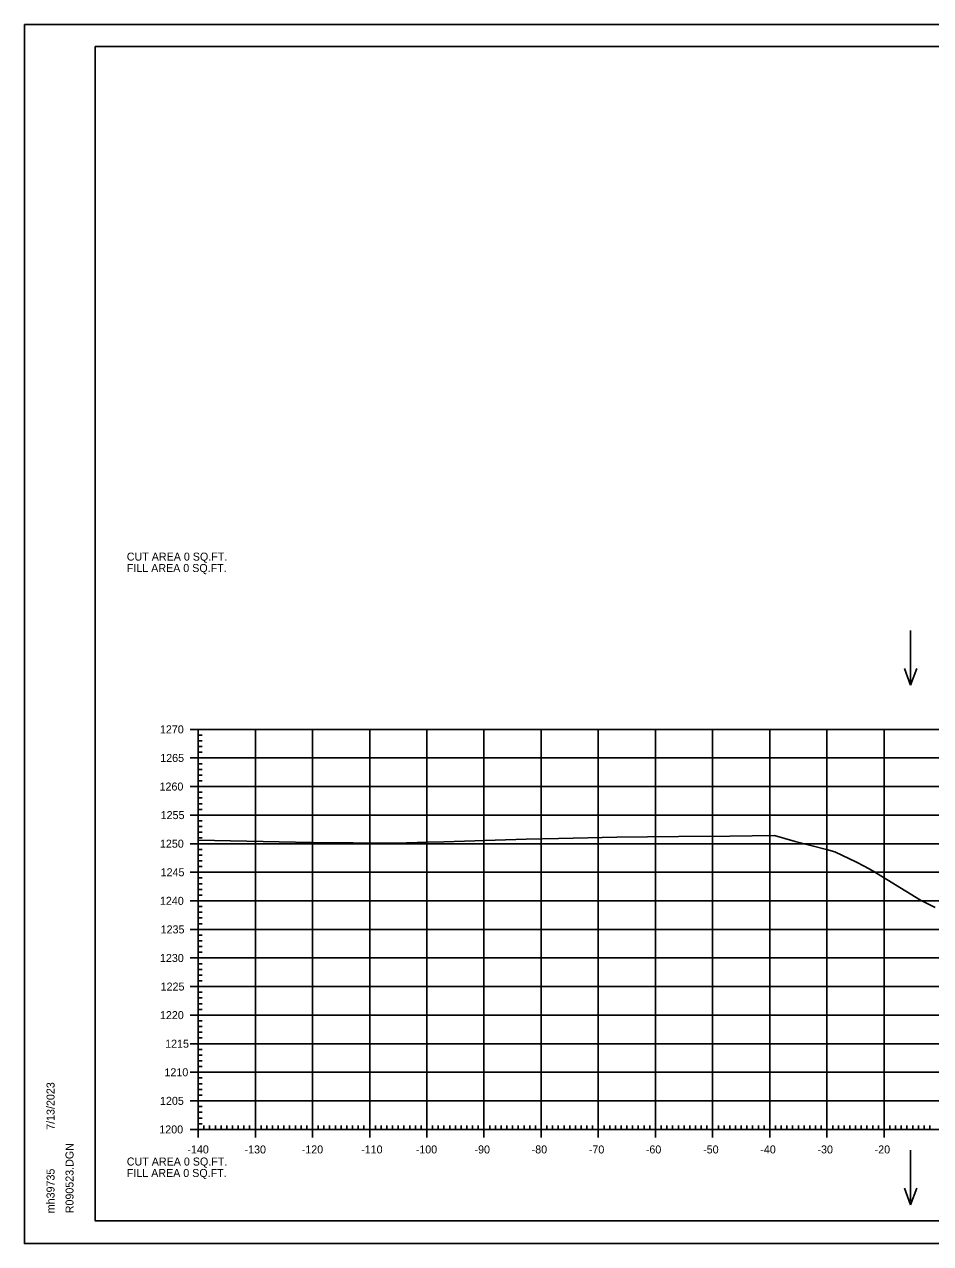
# Model space of a CAD drawing. Extents: x 1406028 to 1412453, y 321733 to 325986.
# Drawn here: x 1412119.8 to 1412278.4, y 322705 to 322918.4 of the extents above; entities that cross this region are included whole.
import ezdxf

# ---------------------------------------------------------------- set-up
doc = ezdxf.new("R2010")
doc.units = 0
for name, color, linetype in [('R_Axis', 7, 'Continuous'), ('R_Axis Annot', 7, 'Continuous'), ('R_Border', 7, 'Continuous'), ('R_Exist Surface', 7, 'Continuous'), ('R_Grid', 7, 'Continuous'), ('R_No Plot', 7, 'Continuous'), ('R_Water Annot', 7, 'Continuous')]:
    doc.layers.add(name, color=color, linetype=linetype)

msp = doc.modelspace()

# ---------------------------------------------------------------- linework, layer by layer
at = {"layer": 'R_Axis'}
for p, q in [((1412148.83, 322795.02), (1412151.63, 322795.02)), ((1412150.23, 322725.02), (1412150.23, 322795.02)), ((1412150.23, 322794.02), (1412150.93, 322794.02)), ((1412150.23, 322793.02), (1412150.93, 322793.02)), ((1412150.23, 322792.02), (1412150.93, 322792.02)), ((1412150.23, 322791.02), (1412150.93, 322791.02)), ((1412148.83, 322790.02), (1412151.63, 322790.02)), ((1412150.23, 322789.02), (1412150.93, 322789.02)), ((1412150.23, 322788.02), (1412150.93, 322788.02)), ((1412150.23, 322787.02), (1412150.93, 322787.02)), ((1412148.83, 322785.02), (1412151.63, 322785.02)), ((1412150.23, 322786.02), (1412150.93, 322786.02)), ((1412150.23, 322784.02), (1412150.93, 322784.02)), ((1412150.23, 322783.02), (1412150.93, 322783.02)), ((1412150.23, 322782.02), (1412150.93, 322782.02)), ((1412148.83, 322780.02), (1412151.63, 322780.02)), ((1412150.23, 322781.02), (1412150.93, 322781.02)), ((1412150.23, 322779.02), (1412150.93, 322779.02)), ((1412150.23, 322778.02), (1412150.93, 322778.02)), ((1412150.23, 322777.02), (1412150.93, 322777.02)), ((1412150.23, 322776.02), (1412150.93, 322776.02)), ((1412148.83, 322775.02), (1412151.63, 322775.02)), ((1412150.23, 322774.02), (1412150.93, 322774.02)), ((1412150.23, 322773.02), (1412150.93, 322773.02)), ((1412150.23, 322772.02), (1412150.93, 322772.02)), ((1412148.83, 322770.02), (1412151.63, 322770.02)), ((1412150.23, 322771.02), (1412150.93, 322771.02)), ((1412150.23, 322769.02), (1412150.93, 322769.02)), ((1412150.23, 322768.02), (1412150.93, 322768.02)), ((1412150.23, 322767.02), (1412150.93, 322767.02)), ((1412148.83, 322765.02), (1412151.63, 322765.02)), ((1412150.23, 322766.02), (1412150.93, 322766.02)), ((1412150.23, 322764.02), (1412150.93, 322764.02)), ((1412150.23, 322763.02), (1412150.93, 322763.02)), ((1412150.23, 322762.02), (1412150.93, 322762.02)), ((1412150.23, 322761.02), (1412150.93, 322761.02)), ((1412148.83, 322760.02), (1412151.63, 322760.02)), ((1412150.23, 322759.02), (1412150.93, 322759.02)), ((1412150.23, 322758.02), (1412150.93, 322758.02)), ((1412150.23, 322757.02), (1412150.93, 322757.02)), ((1412148.83, 322755.02), (1412151.63, 322755.02)), ((1412150.23, 322756.02), (1412150.93, 322756.02)), ((1412150.23, 322754.02), (1412150.93, 322754.02)), ((1412150.23, 322753.02), (1412150.93, 322753.02)), ((1412148.83, 322750.02), (1412151.63, 322750.02)), ((1412150.23, 322752.02), (1412150.93, 322752.02)), ((1412150.23, 322751.02), (1412150.93, 322751.02)), ((1412150.23, 322749.02), (1412150.93, 322749.02)), ((1412150.23, 322748.02), (1412150.93, 322748.02)), ((1412150.23, 322747.02), (1412150.93, 322747.02)), ((1412150.23, 322746.02), (1412150.93, 322746.02)), ((1412148.83, 322745.02), (1412151.63, 322745.02)), ((1412150.23, 322744.02), (1412150.93, 322744.02)), ((1412150.23, 322743.02), (1412150.93, 322743.02)), ((1412150.23, 322742.02), (1412150.93, 322742.02)), ((1412148.83, 322740.02), (1412151.63, 322740.02)), ((1412150.23, 322741.02), (1412150.93, 322741.02)), ((1412150.23, 322739.02), (1412150.93, 322739.02)), ((1412150.23, 322738.02), (1412150.93, 322738.02)), ((1412148.83, 322735.02), (1412151.63, 322735.02)), ((1412150.23, 322737.02), (1412150.93, 322737.02)), ((1412150.23, 322736.02), (1412150.93, 322736.02)), ((1412150.23, 322734.02), (1412150.93, 322734.02)), ((1412150.23, 322733.02), (1412150.93, 322733.02)), ((1412150.23, 322732.02), (1412150.93, 322732.02)), ((1412150.23, 322731.02), (1412150.93, 322731.02)), ((1412148.83, 322730.02), (1412151.63, 322730.02)), ((1412150.23, 322729.02), (1412150.93, 322729.02)), ((1412150.23, 322728.02), (1412150.93, 322728.02)), ((1412150.23, 322727.02), (1412150.93, 322727.02)), ((1412148.83, 322725.02), (1412151.63, 322725.02)), ((1412150.23, 322723.62), (1412150.23, 322726.42)), ((1412150.23, 322726.02), (1412150.93, 322726.02)), ((1412150.23, 322725.02), (1412430.23, 322725.02)), ((1412151.23, 322725.02), (1412151.23, 322725.72)), ((1412152.23, 322725.02), (1412152.23, 322725.72)), ((1412153.23, 322725.02), (1412153.23, 322725.72)), ((1412154.23, 322725.02), (1412154.23, 322725.72)), ((1412155.23, 322725.02), (1412155.23, 322725.72)), ((1412156.23, 322725.02), (1412156.23, 322725.72)), ((1412157.23, 322725.02), (1412157.23, 322725.72)), ((1412158.23, 322725.02), (1412158.23, 322725.72)), ((1412159.23, 322725.02), (1412159.23, 322725.72)), ((1412160.23, 322723.62), (1412160.23, 322726.42)), ((1412161.23, 322725.02), (1412161.23, 322725.72)), ((1412162.23, 322725.02), (1412162.23, 322725.72)), ((1412163.23, 322725.02), (1412163.23, 322725.72)), ((1412164.23, 322725.02), (1412164.23, 322725.72)), ((1412165.23, 322725.02), (1412165.23, 322725.72)), ((1412166.23, 322725.02), (1412166.23, 322725.72)), ((1412167.23, 322725.02), (1412167.23, 322725.72)), ((1412168.23, 322725.02), (1412168.23, 322725.72)), ((1412169.23, 322725.02), (1412169.23, 322725.72)), ((1412170.23, 322723.62), (1412170.23, 322726.42)), ((1412171.23, 322725.02), (1412171.23, 322725.72)), ((1412172.23, 322725.02), (1412172.23, 322725.72)), ((1412173.23, 322725.02), (1412173.23, 322725.72)), ((1412174.23, 322725.02), (1412174.23, 322725.72)), ((1412175.23, 322725.02), (1412175.23, 322725.72)), ((1412176.23, 322725.02), (1412176.23, 322725.72)), ((1412177.23, 322725.02), (1412177.23, 322725.72)), ((1412178.23, 322725.02), (1412178.23, 322725.72)), ((1412179.23, 322725.02), (1412179.23, 322725.72)), ((1412180.23, 322723.62), (1412180.23, 322726.42)), ((1412181.23, 322725.02), (1412181.23, 322725.72)), ((1412182.23, 322725.02), (1412182.23, 322725.72)), ((1412183.23, 322725.02), (1412183.23, 322725.72)), ((1412184.23, 322725.02), (1412184.23, 322725.72)), ((1412185.23, 322725.02), (1412185.23, 322725.72)), ((1412186.23, 322725.02), (1412186.23, 322725.72)), ((1412187.23, 322725.02), (1412187.23, 322725.72)), ((1412188.23, 322725.02), (1412188.23, 322725.72)), ((1412189.23, 322725.02), (1412189.23, 322725.72)), ((1412190.23, 322723.62), (1412190.23, 322726.42)), ((1412191.23, 322725.02), (1412191.23, 322725.72)), ((1412192.23, 322725.02), (1412192.23, 322725.72)), ((1412193.23, 322725.02), (1412193.23, 322725.72)), ((1412194.23, 322725.02), (1412194.23, 322725.72)), ((1412195.23, 322725.02), (1412195.23, 322725.72)), ((1412196.23, 322725.02), (1412196.23, 322725.72)), ((1412197.23, 322725.02), (1412197.23, 322725.72)), ((1412198.23, 322725.02), (1412198.23, 322725.72)), ((1412199.23, 322725.02), (1412199.23, 322725.72)), ((1412200.23, 322723.62), (1412200.23, 322726.42)), ((1412201.23, 322725.02), (1412201.23, 322725.72)), ((1412202.23, 322725.02), (1412202.23, 322725.72)), ((1412203.23, 322725.02), (1412203.23, 322725.72)), ((1412204.23, 322725.02), (1412204.23, 322725.72)), ((1412205.23, 322725.02), (1412205.23, 322725.72)), ((1412206.23, 322725.02), (1412206.23, 322725.72)), ((1412207.23, 322725.02), (1412207.23, 322725.72)), ((1412208.23, 322725.02), (1412208.23, 322725.72)), ((1412209.23, 322725.02), (1412209.23, 322725.72)), ((1412210.23, 322723.62), (1412210.23, 322726.42)), ((1412211.23, 322725.02), (1412211.23, 322725.72)), ((1412212.23, 322725.02), (1412212.23, 322725.72)), ((1412213.23, 322725.02), (1412213.23, 322725.72)), ((1412214.23, 322725.02), (1412214.23, 322725.72)), ((1412215.23, 322725.02), (1412215.23, 322725.72)), ((1412216.23, 322725.02), (1412216.23, 322725.72)), ((1412217.23, 322725.02), (1412217.23, 322725.72)), ((1412218.23, 322725.02), (1412218.23, 322725.72)), ((1412219.23, 322725.02), (1412219.23, 322725.72)), ((1412220.23, 322723.62), (1412220.23, 322726.42)), ((1412221.23, 322725.02), (1412221.23, 322725.72)), ((1412222.23, 322725.02), (1412222.23, 322725.72)), ((1412223.23, 322725.02), (1412223.23, 322725.72)), ((1412224.23, 322725.02), (1412224.23, 322725.72)), ((1412225.23, 322725.02), (1412225.23, 322725.72)), ((1412226.23, 322725.02), (1412226.23, 322725.72)), ((1412227.23, 322725.02), (1412227.23, 322725.72)), ((1412228.23, 322725.02), (1412228.23, 322725.72)), ((1412229.23, 322725.02), (1412229.23, 322725.72)), ((1412230.23, 322723.62), (1412230.23, 322726.42)), ((1412231.23, 322725.02), (1412231.23, 322725.72)), ((1412232.23, 322725.02), (1412232.23, 322725.72)), ((1412233.23, 322725.02), (1412233.23, 322725.72)), ((1412234.23, 322725.02), (1412234.23, 322725.72)), ((1412235.23, 322725.02), (1412235.23, 322725.72)), ((1412236.23, 322725.02), (1412236.23, 322725.72)), ((1412237.23, 322725.02), (1412237.23, 322725.72)), ((1412238.23, 322725.02), (1412238.23, 322725.72)), ((1412239.23, 322725.02), (1412239.23, 322725.72)), ((1412240.23, 322723.62), (1412240.23, 322726.42)), ((1412241.23, 322725.02), (1412241.23, 322725.72)), ((1412242.23, 322725.02), (1412242.23, 322725.72)), ((1412243.23, 322725.02), (1412243.23, 322725.72)), ((1412244.23, 322725.02), (1412244.23, 322725.72)), ((1412245.23, 322725.02), (1412245.23, 322725.72)), ((1412246.23, 322725.02), (1412246.23, 322725.72)), ((1412247.23, 322725.02), (1412247.23, 322725.72)), ((1412248.23, 322725.02), (1412248.23, 322725.72)), ((1412249.23, 322725.02), (1412249.23, 322725.72)), ((1412250.23, 322723.62), (1412250.23, 322726.42)), ((1412251.23, 322725.02), (1412251.23, 322725.72)), ((1412252.23, 322725.02), (1412252.23, 322725.72)), ((1412253.23, 322725.02), (1412253.23, 322725.72)), ((1412254.23, 322725.02), (1412254.23, 322725.72)), ((1412255.23, 322725.02), (1412255.23, 322725.72)), ((1412256.23, 322725.02), (1412256.23, 322725.72)), ((1412257.23, 322725.02), (1412257.23, 322725.72)), ((1412258.23, 322725.02), (1412258.23, 322725.72)), ((1412259.23, 322725.02), (1412259.23, 322725.72)), ((1412260.23, 322723.62), (1412260.23, 322726.42)), ((1412261.23, 322725.02), (1412261.23, 322725.72)), ((1412262.23, 322725.02), (1412262.23, 322725.72)), ((1412263.23, 322725.02), (1412263.23, 322725.72)), ((1412264.23, 322725.02), (1412264.23, 322725.72)), ((1412265.23, 322725.02), (1412265.23, 322725.72)), ((1412266.23, 322725.02), (1412266.23, 322725.72)), ((1412267.23, 322725.02), (1412267.23, 322725.72)), ((1412268.23, 322725.02), (1412268.23, 322725.72)), ((1412269.23, 322725.02), (1412269.23, 322725.72)), ((1412270.23, 322723.62), (1412270.23, 322726.42)), ((1412271.23, 322725.02), (1412271.23, 322725.72)), ((1412272.23, 322725.02), (1412272.23, 322725.72)), ((1412273.23, 322725.02), (1412273.23, 322725.72)), ((1412274.23, 322725.02), (1412274.23, 322725.72)), ((1412275.23, 322725.02), (1412275.23, 322725.72)), ((1412276.23, 322725.02), (1412276.23, 322725.72)), ((1412277.23, 322725.02), (1412277.23, 322725.72)), ((1412278.23, 322725.02), (1412278.23, 322725.72))]:
    msp.add_line(p, q, dxfattribs=at)
at = {"layer": 'R_Border'}
for p, q in [((1412132.23, 322914.48), (1412448.41, 322914.48)), ((1412132.23, 322709.02), (1412132.23, 322914.48)), ((1412132.23, 322709.02), (1412132.23, 322709.02)), ((1412448.41, 322709.02), (1412132.23, 322709.02))]:
    msp.add_line(p, q, dxfattribs=at)
at = {"layer": 'R_Exist Surface'}
msp.add_lwpolyline([(1412150.23, 322775.61), (1412167.28, 322775.27), (1412173.24, 322775.17), (1412177.37, 322775.16), (1412184.86, 322775.1), (1412190.36, 322775.28), (1412193.18, 322775.34), (1412207.62, 322775.81), (1412213.28, 322775.92), (1412223.44, 322776.18), (1412228.82, 322776.24), (1412234.28, 322776.3), (1412243.25, 322776.36), (1412251.07, 322776.45), (1412254.67, 322775.38), (1412260.17, 322774.02), (1412261.61, 322773.57), (1412265.38, 322771.77), (1412266.72, 322771.08), (1412268.13, 322770.34), (1412276.62, 322765.14), (1412279.15, 322763.84)], dxfattribs=at)
at = {"layer": 'R_Grid'}
for p, q in [((1412150.23, 322795.02), (1412430.23, 322795.02)), ((1412150.23, 322725.02), (1412150.23, 322795.02)), ((1412160.23, 322725.02), (1412160.23, 322795.02)), ((1412170.23, 322725.02), (1412170.23, 322795.02)), ((1412180.23, 322725.02), (1412180.23, 322795.02)), ((1412190.23, 322725.02), (1412190.23, 322795.02)), ((1412200.23, 322725.02), (1412200.23, 322795.02)), ((1412210.23, 322725.02), (1412210.23, 322795.02)), ((1412220.23, 322725.02), (1412220.23, 322795.02)), ((1412230.23, 322725.02), (1412230.23, 322795.02)), ((1412240.23, 322725.02), (1412240.23, 322795.02)), ((1412250.23, 322725.02), (1412250.23, 322795.02)), ((1412260.23, 322725.02), (1412260.23, 322795.02)), ((1412270.23, 322725.02), (1412270.23, 322795.02)), ((1412150.23, 322790.02), (1412430.23, 322790.02)), ((1412150.23, 322785.02), (1412430.23, 322785.02)), ((1412150.23, 322780.02), (1412430.23, 322780.02)), ((1412150.23, 322775.02), (1412430.23, 322775.02)), ((1412150.23, 322770.02), (1412430.23, 322770.02)), ((1412150.23, 322765.02), (1412430.23, 322765.02)), ((1412150.23, 322760.02), (1412430.23, 322760.02)), ((1412150.23, 322755.02), (1412430.23, 322755.02)), ((1412150.23, 322750.02), (1412430.23, 322750.02)), ((1412150.23, 322745.02), (1412430.23, 322745.02)), ((1412150.23, 322740.02), (1412430.23, 322740.02)), ((1412150.23, 322735.02), (1412430.23, 322735.02)), ((1412150.23, 322730.02), (1412430.23, 322730.02)), ((1412150.23, 322725.02), (1412430.23, 322725.02))]:
    msp.add_line(p, q, dxfattribs=at)
at = {"layer": 'R_No Plot'}
for p, q in [((1412119.83, 322918.38), (1412453.16, 322918.38)), ((1412119.83, 322705.04), (1412453.16, 322705.04))]:
    msp.add_line(p, q, dxfattribs=at)
for points in [[(1412119.82, 322918.38), (1412453.16, 322918.38), (1412453.16, 322705.04), (1412119.82, 322705.04)], [(1412366.15, 322914.48), (1412385.77, 322914.48), (1412385.77, 322904.6), (1412401.88, 322904.6), (1412425.08, 322904.6), (1412425.2, 322876.45), (1412448.41, 322876.45), (1412448.41, 322709.02), (1412132.23, 322709.02), (1412132.23, 322914.48)]]:
    msp.add_lwpolyline(points, close=True, dxfattribs=at)
at = {"layer": 'R_Water Annot'}
for p, q in [((1412274.86, 322812.31), (1412274.86, 322802.74)), ((1412274.86, 322802.74), (1412273.79, 322805.67)), ((1412274.86, 322802.74), (1412275.93, 322805.67)), ((1412274.86, 322721.42), (1412274.86, 322711.84)), ((1412274.86, 322711.84), (1412273.79, 322714.77)), ((1412274.86, 322711.84), (1412275.93, 322714.77))]:
    msp.add_line(p, q, dxfattribs=at)

# ---------------------------------------------------------------- texts
at = {"layer": 'R_Axis Annot'}
for s, p in [('CUT AREA 0 SQ.FT.', (1412137.74, 322824.55)), ('FILL AREA 0 SQ.FT.', (1412137.74, 322822.55)), ('1270', (1412143.54, 322794.32)), ('1265', (1412143.59, 322789.32)), ('1260', (1412143.47, 322784.32)), ('1255', (1412143.66, 322779.32)), ('1250', (1412143.54, 322774.32)), ('1245', (1412143.66, 322769.32)), ('1240', (1412143.54, 322764.32)), ('1235', (1412143.66, 322759.32)), ('1230', (1412143.54, 322754.32)), ('1225', (1412143.66, 322749.32)), ('1220', (1412143.54, 322744.32)), ('1215', (1412144.45, 322739.32)), ('1210', (1412144.33, 322734.32)), ('1205', (1412143.55, 322729.32)), ('1200', (1412143.43, 322724.32)), ('-140', (1412148.34, 322720.82)), ('-130', (1412158.34, 322720.82)), ('-120', (1412168.34, 322720.82)), ('-110', (1412178.74, 322720.82)), ('-100', (1412188.29, 322720.82)), ('-90', (1412198.57, 322720.82)), ('-80', (1412208.57, 322720.82)), ('-70', (1412218.57, 322720.82)), ('-60', (1412228.54, 322720.82)), ('-50', (1412238.57, 322720.82)), ('-40', (1412248.57, 322720.82)), ('-30', (1412258.57, 322720.82)), ('-20', (1412268.57, 322720.82)), ('CUT AREA 0 SQ.FT.', (1412137.74, 322718.7)), ('FILL AREA 0 SQ.FT.', (1412137.74, 322716.7))]:
    msp.add_text(s, height=1.4, dxfattribs=at).set_placement(p)
at = {"layer": 'R_Border'}
for s, p in [('7/13/2023', (1412125.1, 322724.95)), ('R090523.DGN', (1412128.42, 322710.35)), ('mh39735', (1412125.1, 322710.35))]:
    msp.add_text(s, height=1.4, rotation=90, dxfattribs=at).set_placement(p)

doc.saveas('drawing.dxf')
